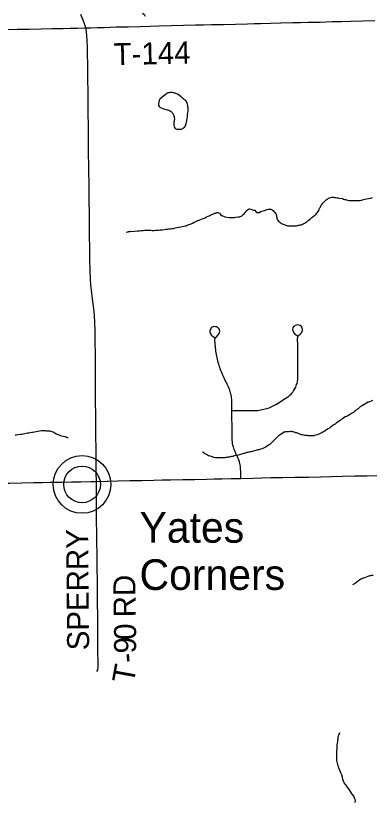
# Model space of a CAD drawing. Extents: x 103424 to 290657, y 38711 to 110967.
# Drawn here: x 121217 to 126106, y 53149 to 63924 of the extents above; entities that cross this region are included whole.
import ezdxf

# ---------------------------------------------------------------- set-up
doc = ezdxf.new("R2010")
doc.units = 0
for name, color, linetype in [('GM_X_County_Road', 7, 'Continuous'), ('GM_X_Minor_Lake', 7, 'Continuous'), ('GM_X_Minor_River', 7, 'Continuous'), ('GM_X_State_Route', 7, 'Continuous'), ('GM_X_Township_Road', 7, 'Continuous'), ('GM_X_Township_Road_Text', 7, 'Continuous'), ('GM_X_Unincorporated', 7, 'Continuous'), ('GM_X_Unincorporated_Location', 7, 'Continuous'), ('GM_X_Unincorporated_Text', 7, 'Continuous')]:
    doc.layers.add(name, color=color, linetype=linetype)

msp = doc.modelspace()

# ---------------------------------------------------------------- linework, layer by layer
at = {"layer": 'GM_X_County_Road'}
for points in [[(122180, 63757), (122167, 63799), (122141, 63865), (122110, 63943)], [(122323, 57545), (122321, 57666), (122319, 57831), (122318, 57996), (122316, 58161), (122315, 58313), (122314, 58464), (122313, 58629), (122312, 58794), (122311, 58959), (122310, 59124), (122309, 59289), (122308, 59451), (122307, 59613), (122303, 59719), (122297, 59821), (122287, 59909), (122272, 60044), (122256, 60164), (122248, 60238), (122242, 60312), (122237, 60433), (122234, 60590), (122233, 60745), (122231, 60910), (122229, 61075), (122227, 61240), (122226, 61364), (122224, 61487), (122222, 61652), (122220, 61762), (122219, 61872), (122217, 62037), (122215, 62202), (122214, 62310), (122213, 62419), (122212, 62584), (122210, 62749), (122209, 62894), (122208, 63040), (122207, 63160), (122206, 63279), (122203, 63377), (122200, 63475), (122196, 63594), (122192, 63649), (122188, 63706), (122180, 63757)]]:
    msp.add_lwpolyline(points, dxfattribs=at)
at = {"layer": 'GM_X_Minor_Lake'}
for points in [[(123290, 62860), (123193, 62783), (123186, 62763), (123178, 62740), (123174, 62722), (123175, 62706), (123177, 62694), (123183, 62680), (123191, 62670), (123212, 62662), (123234, 62653), (123256, 62645), (123277, 62641), (123293, 62635), (123305, 62633), (123321, 62626), (123337, 62620), (123348, 62614), (123362, 62600), (123368, 62590), (123374, 62578), (123381, 62564), (123385, 62552), (123389, 62540), (123391, 62528), (123392, 62512), (123390, 62491), (123388, 62479), (123386, 62467), (123385, 62455), (123383, 62445), (123383, 62435), (123385, 62423), (123389, 62407), (123396, 62391), (123404, 62381), (123424, 62371), (123451, 62369), (123473, 62370), (123491, 62372), (123507, 62378), (123519, 62386), (123531, 62399), (123543, 62415), (123554, 62448), (123560, 62468), (123564, 62488), (123567, 62517), (123571, 62543), (123572, 62571), (123576, 62595), (123580, 62612), (123582, 62622), (123583, 62634), (123583, 62646), (123583, 62660), (123579, 62676), (123576, 62694), (123574, 62713), (123570, 62727), (123563, 62739), (123559, 62749), (123543, 62765), (123533, 62773), (123518, 62784), (123504, 62796), (123486, 62812), (123467, 62828), (123451, 62840), (123436, 62850), (123426, 62856), (123414, 62860), (123404, 62863), (123392, 62865), (123380, 62867), (123368, 62871), (123347, 62871), (123337, 62872), (123323, 62870), (123305, 62866), (123295, 62864), (123290, 62860)], [(123290, 62860), (123193, 62783), (123186, 62763), (123178, 62740), (123174, 62722), (123175, 62706), (123177, 62694), (123183, 62680), (123191, 62670), (123212, 62662), (123234, 62653), (123256, 62645), (123277, 62641), (123293, 62635), (123305, 62633), (123321, 62626), (123337, 62620), (123348, 62614), (123362, 62600), (123368, 62590), (123374, 62578), (123381, 62564), (123385, 62552), (123389, 62540), (123391, 62528), (123392, 62512), (123390, 62491), (123388, 62479), (123386, 62467), (123385, 62455), (123383, 62445), (123383, 62435), (123385, 62423), (123389, 62407), (123396, 62391), (123404, 62381), (123424, 62371), (123451, 62369), (123473, 62370), (123491, 62372), (123507, 62378)], [(123507, 62378), (123519, 62386), (123531, 62399), (123543, 62415), (123554, 62448), (123560, 62468), (123564, 62488), (123567, 62517), (123571, 62543), (123572, 62571), (123576, 62595), (123580, 62612), (123582, 62622), (123583, 62634), (123583, 62646), (123583, 62660), (123579, 62676), (123576, 62694), (123574, 62713), (123570, 62727), (123563, 62739), (123559, 62749), (123543, 62765), (123533, 62773), (123518, 62784), (123504, 62796), (123486, 62812), (123467, 62828), (123451, 62840), (123436, 62850), (123426, 62856), (123414, 62860), (123404, 62863), (123392, 62865), (123380, 62867), (123368, 62871), (123347, 62871), (123337, 62872), (123323, 62870), (123305, 62866), (123295, 62864), (123290, 62860)]]:
    msp.add_lwpolyline(points, dxfattribs=at)
at = {"layer": 'GM_X_Minor_River'}
for points in [[(122956, 63959), (122974, 63947), (122976, 63945), (122991, 63919)], [(124724, 61271), (124734, 61265), (124745, 61255), (124757, 61243), (124771, 61227), (124780, 61215), (124786, 61205), (124794, 61173), (124797, 61161), (124799, 61149), (124803, 61139), (124807, 61129), (124818, 61111), (124834, 61099), (124844, 61091), (124856, 61083), (124871, 61075), (124885, 61067), (124897, 61064), (124909, 61060), (124921, 61056), (124932, 61050), (124944, 61048), (124960, 61044), (124974, 61045), (124990, 61045), (125010, 61045), (125027, 61045), (125039, 61046), (125049, 61046), (125067, 61046), (125081, 61050), (125097, 61055), (125111, 61059), (125129, 61061), (125143, 61066), (125157, 61074), (125169, 61078), (125179, 61084), (125191, 61093), (125205, 61099), (125215, 61107), (125227, 61119), (125245, 61132), (125257, 61140), (125267, 61150), (125277, 61159), (125289, 61167), (125301, 61177), (125313, 61186), (125323, 61194), (125333, 61202), (125362, 61243), (125372, 61255), (125378, 61271), (125384, 61288), (125390, 61298), (125399, 61316), (125405, 61328), (125419, 61343), (125429, 61357), (125447, 61376), (125457, 61384), (125475, 61402), (125485, 61411), (125495, 61417), (125507, 61423), (125521, 61429), (125537, 61436), (125553, 61438), (125563, 61440), (125577, 61438), (125587, 61436), (125601, 61435), (125622, 61431), (125640, 61429), (125658, 61426), (125696, 61418), (125711, 61412), (125725, 61408), (125739, 61405), (125751, 61401), (125765, 61399), (125782, 61395), (125796, 61393), (125812, 61392), (125830, 61392), (125846, 61392), (125866, 61393), (125882, 61393), (125899, 61393), (125915, 61393), (125929, 61394), (125941, 61394), (125953, 61396), (125963, 61398), (125985, 61405), (126003, 61411), (126025, 61415), (126052, 61420), (126080, 61426)], [(126080, 61426), (126108, 61435)], [(122730, 60961), (122788, 60970), (122756, 60964), (122788, 60970), (122848, 60973), (122887, 60978), (122915, 60979), (122939, 60981), (122963, 60983), (122985, 60986), (123010, 60986), (123030, 60986), (123050, 60985), (123070, 60985), (123090, 60983), (123115, 60984), (123135, 60986), (123155, 60986), (123177, 60987), (123199, 60989), (123223, 60992), (123252, 60994), (123276, 60999), (123296, 61001), (123318, 61003), (123338, 61006), (123358, 61008), (123381, 61010), (123403, 61017), (123481, 61032), (123501, 61035), (123521, 61041), (123539, 61045), (123555, 61048), (123572, 61054), (123592, 61062), (123624, 61073), (123642, 61081), (123664, 61094), (123688, 61104), (123716, 61117), (123740, 61127), (123764, 61136), (123788, 61146), (123814, 61155), (123834, 61167), (123854, 61176), (123870, 61184), (123896, 61195), (123914, 61205), (123932, 61211), (123944, 61218), (123954, 61220), (123964, 61224), (123974, 61228), (123988, 61228), (124011, 61219), (124027, 61203), (124041, 61189), (124054, 61181), (124064, 61177), (124076, 61173), (124086, 61169), (124113, 61164), (124141, 61162), (124167, 61161), (124193, 61159), (124215, 61161), (124232, 61166), (124268, 61170), (124288, 61171), (124300, 61173), (124314, 61179), (124322, 61189), (124336, 61200), (124348, 61212), (124358, 61224), (124370, 61237), (124377, 61249), (124393, 61265), (124407, 61274), (124421, 61278), (124442, 61272), (124462, 61267), (124484, 61261), (124496, 61259), (124511, 61241), (124527, 61229), (124547, 61228), (124561, 61230), (124579, 61240), (124609, 61251), (124630, 61257), (124640, 61261), (124650, 61266), (124662, 61270), (124680, 61276), (124692, 61276), (124704, 61275), (124714, 61273), (124724, 61271)], [(126108, 58653), (126080, 58640), (126058, 58632), (126046, 58628), (126024, 58611), (126004, 58601), (125982, 58588), (125958, 58576), (125946, 58569), (125936, 58563), (125920, 58549), (125910, 58541), (125900, 58532), (125890, 58524), (125880, 58514), (125864, 58504), (125846, 58489), (125822, 58473), (125792, 58458), (125770, 58445), (125750, 58435), (125732, 58427), (125716, 58416), (125699, 58402), (125681, 58391), (125665, 58381), (125651, 58369), (125631, 58356), (125615, 58346), (125595, 58331), (125581, 58321), (125569, 58313), (125557, 58307), (125547, 58298), (125535, 58286), (125517, 58276)], [(121210, 58181), (121228, 58183), (121248, 58187), (121279, 58190), (121301, 58192), (121321, 58197), (121341, 58201), (121359, 58205), (121379, 58208), (121399, 58212), (121418, 58214), (121436, 58217), (121454, 58219), (121520, 58232), (121542, 58237), (121564, 58241), (121581, 58241), (121591, 58242), (121601, 58242), (121615, 58242), (121627, 58240), (121639, 58238), (121655, 58239), (121667, 58237), (121684, 58237), (121694, 58235), (121712, 58229), (121726, 58226), (121738, 58218), (121755, 58208), (121773, 58196), (121795, 58186), (121820, 58177), (121840, 58171), (121866, 58165), (121885, 58159), (121897, 58158), (121913, 58152), (121923, 58148), (121937, 58144), (121937, 58144)], [(125517, 58276), (125499, 58263), (125487, 58257), (125477, 58249), (125463, 58240), (125447, 58230), (125429, 58218), (125407, 58205), (125389, 58201), (125375, 58192), (125349, 58182), (125315, 58173), (125303, 58171), (125287, 58169), (125275, 58169), (125261, 58168), (125246, 58170), (125228, 58170), (125212, 58172), (125198, 58173), (125184, 58175), (125170, 58179), (125149, 58181), (125137, 58182), (125125, 58186), (125113, 58192), (125103, 58196), (125090, 58200), (125070, 58208), (125058, 58211), (125048, 58215), (125023, 58223), (125011, 58225), (124999, 58227), (124989, 58227), (124977, 58226), (124967, 58228), (124953, 58226), (124941, 58226), (124929, 58226), (124917, 58223), (124902, 58221), (124892, 58219), (124867, 58196), (124845, 58184), (124829, 58175), (124819, 58167), (124809, 58159), (124797, 58147), (124783, 58132), (124767, 58116), (124757, 58106), (124725, 58075), (124713, 58064), (124699, 58052), (124681, 58040), (124664, 58027), (124640, 58013), (124616, 58002), (124598, 57992), (124575, 57987), (124563, 57983), (124551, 57979), (124537, 57977), (124525, 57974), (124509, 57968), (124491, 57964), (124475, 57960), (124459, 57955), (124445, 57951), (124429, 57949), (124415, 57946), (124401, 57942), (124387, 57940), (124372, 57934), (124356, 57929), (124342, 57925), (124328, 57921), (124314, 57918), (124300, 57914), (124284, 57910), (124266, 57906), (124248, 57901), (124230, 57899), (124212, 57893), (124192, 57886), (124176, 57884), (124162, 57880), (124147, 57877), (124137, 57877), (124127, 57875), (124113, 57873), (124097, 57870), (124083, 57868), (124057, 57868), (124041, 57868), (124027, 57867), (124012, 57867), (123998, 57867), (123982, 57867), (123968, 57866)], [(123968, 57866), (123958, 57868), (123932, 57874), (123913, 57882), (123903, 57885), (123883, 57891), (123871, 57895), (123861, 57897), (123848, 57903), (123832, 57913), (123822, 57916), (123812, 57922), (123795, 57938), (123781, 57946), (123781, 57948)], [(126116, 56255), (126096, 56255), (126080, 56252), (126070, 56250), (126046, 56242), (126021, 56233), (125999, 56225), (125979, 56218), (125967, 56212), (125951, 56204), (125931, 56193), (125917, 56181), (125895, 56163), (125870, 56144), (125844, 56131), (125833, 56129)], [(125642, 54055), (125648, 54072), (125654, 54088), (125658, 54098), (125662, 54100), (125662, 54098)], [(125871, 53146), (125875, 53178), (125864, 53206), (125852, 53235), (125835, 53256), (125821, 53276), (125806, 53296), (125792, 53318), (125775, 53342), (125759, 53370), (125742, 53386), (125732, 53398), (125722, 53416), (125715, 53434), (125707, 53448), (125703, 53462), (125696, 53491), (125686, 53523), (125673, 53553), (125662, 53583), (125648, 53623), (125639, 53649), (125633, 53667), (125628, 53687), (125624, 53704), (125622, 53720), (125621, 53736), (125621, 53756), (125621, 53776), (125620, 53798), (125620, 53823), (125623, 53910), (125626, 53936), (125630, 53960), (125633, 53984), (125635, 54003), (125637, 54019), (125639, 54031), (125640, 54045), (125642, 54055)]]:
    msp.add_lwpolyline(points, dxfattribs=at)
at = {"layer": 'GM_X_State_Route'}
for points in [[(119812, 57494), (119977, 57497), (120142, 57500), (120307, 57503), (120472, 57506), (120637, 57510), (120730, 57511), (120823, 57513), (120951, 57516), (121079, 57519), (121136, 57521), (121301, 57524), (121466, 57528), (121578, 57531), (121690, 57533), (121855, 57536), (121983, 57538), (122111, 57541), (122249, 57544), (122323, 57545), (122469, 57549), (122485, 57549)], [(119812, 57494), (119977, 57497), (120142, 57500), (120307, 57503), (120472, 57506), (120637, 57510), (120730, 57511), (120823, 57513), (120951, 57516), (121079, 57519), (121136, 57521), (121301, 57524), (121466, 57528), (121578, 57531), (121690, 57533), (121855, 57536), (121983, 57538), (122111, 57541), (122249, 57544), (122323, 57545), (122469, 57549), (122485, 57549)], [(122485, 57549), (122615, 57553), (122780, 57556), (122945, 57559), (123110, 57562), (123226, 57564), (123343, 57566), (123508, 57569), (123673, 57572), (123838, 57576), (123940, 57578), (124043, 57580), (124173, 57583), (124303, 57586), (124468, 57590), (124590, 57593), (124713, 57596), (124878, 57599), (125043, 57602), (125137, 57604), (125231, 57605), (125396, 57609), (125548, 57613), (125699, 57616), (125864, 57620), (126029, 57623), (126168, 57626)], [(122485, 57549), (122615, 57553), (122780, 57556), (122945, 57559), (123110, 57562), (123226, 57564), (123343, 57566), (123508, 57569), (123673, 57572), (123838, 57576), (123940, 57578), (124043, 57580), (124173, 57583), (124303, 57586), (124468, 57590), (124590, 57593), (124713, 57596), (124878, 57599), (125043, 57602), (125137, 57604), (125231, 57605), (125396, 57609), (125548, 57613), (125699, 57616), (125864, 57620), (126029, 57623), (126168, 57626)]]:
    msp.add_lwpolyline(points, dxfattribs=at)
at = {"layer": 'GM_X_Township_Road'}
for points in [[(122180, 63757), (122167, 63799), (122141, 63865), (122110, 63943)], [(122180, 63757), (122248, 63760), (122338, 63763), (122429, 63765), (122594, 63770), (122759, 63774), (122924, 63778), (123055, 63782), (123185, 63785), (123351, 63789), (123516, 63793), (123681, 63797), (123791, 63799), (123902, 63802), (124067, 63806), (124232, 63810), (124397, 63814), (124486, 63816), (124575, 63818), (124713, 63821), (124852, 63825), (125017, 63829), (125121, 63831), (125226, 63834), (125391, 63838), (125556, 63843), (125684, 63846), (125812, 63850), (125977, 63854), (126142, 63858)], [(121072, 63735), (121237, 63738), (121402, 63742), (121567, 63745), (121717, 63748), (121867, 63751), (121965, 63753), (122063, 63755), (122180, 63757)], [(122323, 57545), (122321, 57666), (122319, 57831), (122318, 57996), (122316, 58161), (122315, 58313), (122314, 58464), (122313, 58629), (122312, 58794), (122311, 58959), (122310, 59124), (122309, 59289), (122308, 59451), (122307, 59613), (122303, 59719), (122297, 59821), (122287, 59909), (122272, 60044), (122256, 60164), (122248, 60238), (122242, 60312), (122237, 60433), (122234, 60590), (122233, 60745), (122231, 60910), (122229, 61075), (122227, 61240), (122226, 61364), (122224, 61487), (122222, 61652), (122220, 61762), (122219, 61872), (122217, 62037), (122215, 62202), (122214, 62310), (122213, 62419), (122212, 62584), (122210, 62749), (122209, 62894), (122208, 63040), (122207, 63160), (122206, 63279), (122203, 63377), (122200, 63475), (122196, 63594), (122192, 63649), (122188, 63706), (122180, 63757)], [(124303, 57586), (124302, 57687), (124301, 57712), (124299, 57729), (124297, 57746), (124293, 57771), (124288, 57795), (124284, 57811), (124279, 57828), (124271, 57851), (124264, 57867), (124258, 57883), (124250, 57898), (124236, 57926), (124224, 57954), (124214, 57981), (124207, 58002), (124201, 58020), (124195, 58043), (124191, 58062), (124188, 58086), (124185, 58110), (124184, 58146), (124183, 58311), (124182, 58413), (124182, 58514), (124180, 58638), (124179, 58655), (124178, 58673), (124177, 58690), (124174, 58708), (124171, 58725), (124168, 58742), (124164, 58759), (124159, 58776), (124154, 58793), (124147, 58810), (124141, 58826), (124130, 58850), (124122, 58866), (124116, 58878), (124105, 58898), (124094, 58919), (124084, 58939), (124074, 58960), (124064, 58980), (124055, 59001), (124046, 59022), (124038, 59044), (124029, 59065), (124022, 59086), (124014, 59108), (124007, 59130), (124001, 59152), (123995, 59174), (123989, 59196), (123983, 59218), (123978, 59240), (123974, 59262), (123969, 59285), (123965, 59307), (123962, 59330), (123959, 59353), (123956, 59375), (123954, 59398), (123952, 59421), (123950, 59444), (123949, 59466), (123949, 59494), (123952, 59506), (123958, 59515), (123968, 59525), (123990, 59546), (123999, 59555), (124007, 59569), (124012, 59582), (124014, 59597), (124009, 59626), (124003, 59638), (123995, 59647), (123983, 59655), (123970, 59661), (123955, 59664), (123939, 59665), (123925, 59662), (123912, 59657), (123899, 59648), (123890, 59636), (123883, 59620), (123880, 59606), (123880, 59594), (123883, 59579), (123888, 59566), (123898, 59551), (123910, 59539), (123951, 59510)], [(124182, 58514), (124338, 58515), (124494, 58516), (124515, 58517), (124536, 58518), (124557, 58521), (124578, 58524), (124598, 58528), (124619, 58532), (124639, 58538), (124660, 58544), (124680, 58550), (124699, 58558), (124719, 58566), (124738, 58575), (124757, 58584), (124775, 58594), (124794, 58605), (124913, 58680), (124936, 58696), (124955, 58710), (124975, 58726), (124992, 58742), (125005, 58755), (125016, 58769), (125027, 58784), (125036, 58799), (125048, 58820), (125056, 58837), (125063, 58853), (125069, 58870), (125074, 58888), (125079, 58905), (125081, 58920), (125084, 58940), (125086, 58959), (125087, 58982), (125085, 59147), (125084, 59312), (125083, 59407), (125082, 59502), (125083, 59518), (125086, 59528), (125093, 59538), (125101, 59546), (125119, 59563), (125136, 59581), (125145, 59597), (125149, 59612), (125149, 59629), (125145, 59644), (125139, 59658), (125129, 59671), (125117, 59680), (125103, 59685), (125084, 59688), (125066, 59687), (125049, 59681), (125038, 59673), (125026, 59662), (125018, 59648), (125014, 59630), (125015, 59612), (125019, 59596), (125029, 59580), (125040, 59568), (125087, 59537)], [(122329, 54939), (122338, 54956), (122343, 54970), (122347, 54984), (122347, 55015), (122346, 55078), (122344, 55204), (122343, 55369), (122342, 55534), (122341, 55621), (122341, 55707), (122340, 55872), (122339, 55967), (122339, 56062), (122337, 56227), (122336, 56314), (122335, 56401), (122333, 56566), (122331, 56702), (122329, 56838), (122327, 57003), (122326, 57121), (122325, 57238), (122324, 57352), (122323, 57466), (122323, 57545)]]:
    msp.add_lwpolyline(points, dxfattribs=at)
at = {"layer": 'GM_X_Unincorporated'}
for radius in [395, 251]:
    msp.add_circle((122127, 57503), radius, dxfattribs=at)
at = {"layer": 'GM_X_Unincorporated_Location'}
msp.add_line((122127, 57503), (122127, 57503), dxfattribs=at)

# ---------------------------------------------------------------- texts
at = {"layer": 'GM_X_Township_Road_Text'}
for s, height, rotation, p in [('T-144', 301.9, 1.4052, (122563, 63245)), ('SPERRY', 301.9, 90.5452, (122225, 55232)), ('RD', 301.9, 90.4948, (122862, 55684)), ('0', 302, 90.0364, (122868, 55373)), ('9', 302, 90.2706, (122868, 55188)), ('-', 302, 94.8912, (122879, 55071)), ('T', 302, 79.7323, (122834, 54762))]:
    msp.add_text(s, height=height, rotation=rotation, dxfattribs=at).set_placement(p)
at = {"layer": 'GM_X_Unincorporated_Text'}
for s, p in [('Yates', (122915, 56705)), ('Corners', (122915, 56058))]:
    msp.add_text(s, height=419.6, rotation=0, dxfattribs=at).set_placement(p)

doc.saveas('drawing.dxf')
